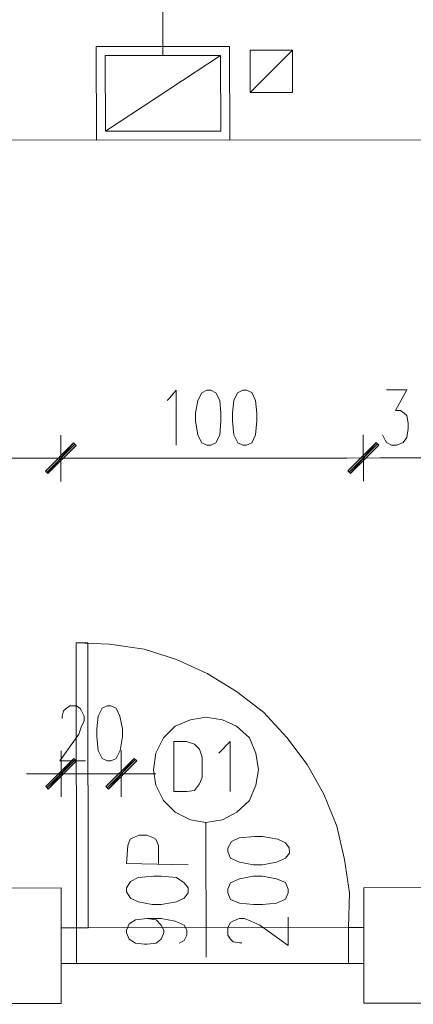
# Model space of a CAD drawing. Header units: inches. Extents: x -5850 to 5646, y 8947 to 13007.
# Tile 370 of 548: x -2186 to -2057, y 9872 to 10197. Entities that reach past the tile are written whole.
import ezdxf

# ---------------------------------------------------------------- set-up
doc = ezdxf.new("R2010")
doc.units = ezdxf.units.IN
doc.header["$MEASUREMENT"] = 0
for name, color, linetype in [('at_Entity', 7, 'Continuous'), ('at_Rect', 7, 'Continuous'), ('at_Solid', 7, 'Continuous')]:
    doc.layers.add(name, color=color, linetype=linetype)

msp = doc.modelspace()

# ---------------------------------------------------------------- hatches: boundary and pattern name
at = {"layer": 'at_Solid', "lineweight": 20}
for points in [[(-2168.56, 10057.19), (-2177, 10047.05), (-2177.84, 10047.89)], [(-2177.84, 10047.89), (-2177, 10047.05), (-2168.56, 10057.19)], [(-2167.71, 10056.35), (-2168.56, 10057.19), (-2177, 10047.05)], [(-2177, 10047.05), (-2168.56, 10057.19), (-2167.71, 10056.35)], [(-2068.87, 10057.28), (-2077.31, 10047.14), (-2078.16, 10047.98)], [(-2078.16, 10047.98), (-2077.31, 10047.14), (-2068.87, 10057.28)], [(-2068.03, 10056.44), (-2068.87, 10057.28), (-2077.31, 10047.14)], [(-2077.31, 10047.14), (-2068.87, 10057.28), (-2068.03, 10056.44)], [(-2168.47, 9953.28), (-2176.91, 9943.14), (-2177.75, 9943.98)], [(-2167.62, 9952.44), (-2168.47, 9953.28), (-2176.91, 9943.14)], [(-2157.9, 9944), (-2157.05, 9943.15), (-2148.62, 9953.3)], [(-2157.05, 9943.15), (-2148.62, 9953.3), (-2147.77, 9952.46)]]:
    msp.add_hatch(color=7, dxfattribs=at).paths.add_polyline_path(points)

# ---------------------------------------------------------------- linework, layer by layer
at = {"layer": 'at_Entity', "color": 150, "lineweight": 20, "true_color": 0x007eff}
for p, q in [((-2139.1, 10184.78), (-2139.12, 10201.68)), ((-2120.1, 10184.8), (-2158.09, 10159.85))]:
    msp.add_line(p, q, dxfattribs=at)
at = {"layer": 'at_Entity', "color": 7, "lineweight": 20}
for p, q in [((-2110.37, 10172.56), (-2096.44, 10186.51)), ((-2490.09, 10156.59), (-2040.24, 10157)), ((-2136.89, 10072.01), (-2134.78, 10074.54)), ((-2134.78, 10074.54), (-2134.77, 10056.38)), ((-2124.65, 10074.55), (-2126.33, 10073.7)), ((-2123.38, 10074.55), (-2124.65, 10074.55)), ((-2121.69, 10073.71), (-2123.38, 10074.55)), ((-2112.82, 10074.56), (-2114.51, 10073.71)), ((-2111.55, 10074.56), (-2112.82, 10074.56)), ((-2109.86, 10073.72), (-2111.55, 10074.56)), ((-2065.51, 10074.6), (-2058.75, 10074.61)), ((-2058.75, 10074.61), (-2062.55, 10067.85)), ((-2137.74, 10071.16), (-2136.89, 10072.01)), ((-2127.6, 10071.17), (-2128.44, 10066.95)), ((-2126.33, 10073.7), (-2127.6, 10071.17)), ((-2120.42, 10071.18), (-2121.69, 10073.71)), ((-2119.99, 10066.96), (-2120.42, 10071.18)), ((-2115.77, 10071.18), (-2116.19, 10066.96)), ((-2114.51, 10073.71), (-2115.77, 10071.18)), ((-2108.59, 10071.19), (-2109.86, 10073.72)), ((-2108.17, 10066.97), (-2108.59, 10071.19)), ((-2062.55, 10067.85), (-2060.86, 10067.85)), ((-2060.86, 10067.85), (-2059.59, 10067.01)), ((-2128.44, 10066.95), (-2128.44, 10064.41)), ((-2128.44, 10064.41), (-2127.59, 10059.77)), ((-2120.41, 10059.77), (-2119.99, 10064.42)), ((-2119.99, 10064.42), (-2119.99, 10066.96)), ((-2116.19, 10066.96), (-2116.19, 10064.42)), ((-2116.19, 10064.42), (-2115.76, 10059.78)), ((-2108.58, 10059.78), (-2108.16, 10064.43)), ((-2108.16, 10064.43), (-2108.17, 10066.97)), ((-2059.59, 10067.01), (-2058.74, 10066.16)), ((-2058.74, 10066.16), (-2058.32, 10063.63)), ((-2058.32, 10061.94), (-2058.73, 10058.98)), ((-2058.32, 10063.63), (-2058.32, 10061.94)), ((-2172.78, 10059.73), (-2172.77, 10044.52)), ((-2172.77, 10044.52), (-2172.78, 10059.73)), ((-2127.59, 10059.77), (-2126.32, 10057.23)), ((-2121.67, 10057.23), (-2120.41, 10059.77)), ((-2115.76, 10059.78), (-2114.49, 10057.24)), ((-2109.85, 10057.24), (-2108.58, 10059.78)), ((-2073.1, 10059.81), (-2073.09, 10044.61)), ((-2073.09, 10044.61), (-2073.1, 10059.81)), ((-2065.92, 10058.13), (-2066.77, 10059.82)), ((-2065.49, 10057.28), (-2065.92, 10058.13)), ((-2058.73, 10058.98), (-2060, 10057.29)), ((-2177.84, 10047.89), (-2168.56, 10057.19)), ((-2168.56, 10057.19), (-2177.84, 10047.89)), ((-2177.42, 10047.47), (-2168.14, 10056.77)), ((-2168.14, 10056.77), (-2177.42, 10047.47)), ((-2168.56, 10057.19), (-2177, 10047.05)), ((-2168.56, 10057.19), (-2177, 10047.05)), ((-2177, 10047.05), (-2168.56, 10057.19)), ((-2177, 10047.05), (-2168.56, 10057.19)), ((-2177, 10047.05), (-2167.71, 10056.35)), ((-2167.71, 10056.35), (-2177, 10047.05)), ((-2167.71, 10056.35), (-2168.56, 10057.19)), ((-2168.56, 10057.19), (-2167.71, 10056.35)), ((-2126.32, 10057.23), (-2124.63, 10056.39)), ((-2124.63, 10056.39), (-2123.36, 10056.39)), ((-2123.36, 10056.39), (-2121.67, 10057.23)), ((-2114.49, 10057.24), (-2112.8, 10056.4)), ((-2112.8, 10056.4), (-2111.54, 10056.4)), ((-2111.54, 10056.4), (-2109.85, 10057.24)), ((-2078.16, 10047.98), (-2068.87, 10057.28)), ((-2068.87, 10057.28), (-2078.16, 10047.98)), ((-2077.73, 10047.56), (-2068.45, 10056.86)), ((-2068.45, 10056.86), (-2077.73, 10047.56)), ((-2068.87, 10057.28), (-2077.31, 10047.14)), ((-2068.87, 10057.28), (-2077.31, 10047.14)), ((-2077.31, 10047.14), (-2068.87, 10057.28)), ((-2077.31, 10047.14), (-2068.87, 10057.28)), ((-2077.31, 10047.14), (-2068.03, 10056.44)), ((-2068.03, 10056.44), (-2077.31, 10047.14)), ((-2068.03, 10056.44), (-2068.87, 10057.28)), ((-2068.87, 10057.28), (-2068.03, 10056.44)), ((-2063.8, 10056.44), (-2065.49, 10057.28)), ((-2062.11, 10056.45), (-2063.8, 10056.44)), ((-2060, 10057.29), (-2062.11, 10056.45)), ((-2484.51, 10051.84), (-2178.27, 10052.11)), ((-2181.23, 10052.11), (-2164.75, 10052.13)), ((-2164.75, 10052.13), (-2181.23, 10052.11)), ((-2167.28, 10052.12), (-2078.58, 10052.2)), ((-2081.12, 10052.2), (-2064.65, 10052.22)), ((-2064.65, 10052.22), (-2081.12, 10052.2)), ((-2067.6, 10052.21), (-2045.64, 10052.23)), ((-2177, 10047.05), (-2177.84, 10047.89)), ((-2177.84, 10047.89), (-2177, 10047.05)), ((-2077.31, 10047.14), (-2078.16, 10047.98)), ((-2078.16, 10047.98), (-2077.31, 10047.14)), ((-2156.67, 9990.89), (-2167.65, 9991.3)), ((-2145.27, 9989.21), (-2156.67, 9990.89)), ((-2134.7, 9985.84), (-2145.27, 9989.21)), ((-2124.56, 9981.2), (-2134.7, 9985.84)), ((-2114.84, 9975.29), (-2124.56, 9981.2)), ((-2105.96, 9968.54), (-2114.84, 9975.29)), ((-2171.01, 9969.76), (-2169.75, 9970.6)), ((-2169.75, 9970.6), (-2167.64, 9970.6)), ((-2167.64, 9970.6), (-2166.37, 9969.76)), ((-2157.5, 9970.61), (-2159.19, 9969.77)), ((-2156.23, 9970.61), (-2157.5, 9970.61)), ((-2154.54, 9969.77), (-2156.23, 9970.61)), ((-2172.28, 9967.22), (-2171.86, 9968.91)), ((-2172.28, 9966.37), (-2172.28, 9967.22)), ((-2171.86, 9968.91), (-2171.01, 9969.76)), ((-2166.37, 9969.76), (-2165.94, 9968.91)), ((-2165.94, 9968.91), (-2165.1, 9967.23)), ((-2165.1, 9967.23), (-2165.1, 9965.54)), ((-2160.46, 9967.23), (-2160.87, 9963.01)), ((-2159.19, 9969.77), (-2160.46, 9967.23)), ((-2153.27, 9967.24), (-2154.54, 9969.77)), ((-2152.42, 9963.02), (-2153.27, 9967.24)), ((-2098.35, 9960.11), (-2105.96, 9968.54)), ((-2165.94, 9963.85), (-2166.79, 9961.31)), ((-2165.1, 9965.54), (-2165.94, 9963.85)), ((-2135.11, 9963.87), (-2138.9, 9960.07)), ((-2130.04, 9965.99), (-2135.11, 9963.87)), ((-2124.97, 9966.84), (-2130.04, 9965.99)), ((-2119.48, 9966), (-2124.97, 9966.84)), ((-2114.83, 9963.89), (-2119.48, 9966)), ((-2110.6, 9960.1), (-2114.83, 9963.89)), ((-2166.79, 9961.31), (-2173.11, 9952.43)), ((-2160.87, 9963.01), (-2160.87, 9960.47)), ((-2152.42, 9960.48), (-2152.42, 9963.02)), ((-2160.87, 9960.47), (-2160.45, 9955.83)), ((-2153.26, 9955.83), (-2152.42, 9960.48)), ((-2138.9, 9960.07), (-2141.44, 9955)), ((-2131.3, 9958.81), (-2135.52, 9958.8)), ((-2135.52, 9958.8), (-2135.51, 9942.33)), ((-2128.76, 9957.97), (-2131.3, 9958.81)), ((-2127.07, 9956.28), (-2128.76, 9957.97)), ((-2116.94, 9958.82), (-2120.74, 9955.02)), ((-2116.93, 9942.35), (-2116.94, 9958.82)), ((-2108.48, 9955.03), (-2110.6, 9960.1)), ((-2091.59, 9951.24), (-2098.35, 9960.11)), ((-2172.69, 9955.81), (-2172.68, 9940.61)), ((-2160.45, 9955.83), (-2159.17, 9953.29)), ((-2154.53, 9953.29), (-2153.26, 9955.83)), ((-2152.83, 9940.63), (-2152.84, 9955.83)), ((-2141.44, 9955), (-2142.27, 9949.51)), ((-2126.23, 9953.74), (-2127.07, 9956.28)), ((-2107.64, 9949.54), (-2108.48, 9955.03)), ((-2177.75, 9943.98), (-2168.47, 9953.28)), ((-2177.33, 9943.56), (-2168.04, 9952.86)), ((-2168.47, 9953.28), (-2176.91, 9943.14)), ((-2168.47, 9953.28), (-2176.91, 9943.14)), ((-2176.91, 9943.14), (-2167.62, 9952.44)), ((-2173.11, 9952.43), (-2164.66, 9952.44)), ((-2167.62, 9952.44), (-2168.47, 9953.28)), ((-2159.17, 9953.29), (-2157.48, 9952.45)), ((-2148.62, 9953.3), (-2157.9, 9944)), ((-2157.48, 9952.45), (-2156.22, 9952.45)), ((-2148.19, 9952.88), (-2157.47, 9943.58)), ((-2157.05, 9943.15), (-2148.62, 9953.3)), ((-2157.05, 9943.15), (-2148.62, 9953.3)), ((-2147.77, 9952.46), (-2157.05, 9943.15)), ((-2156.22, 9952.45), (-2154.53, 9953.29)), ((-2148.62, 9953.3), (-2147.77, 9952.46)), ((-2126.22, 9946.98), (-2126.23, 9953.74)), ((-2086.09, 9941.53), (-2091.59, 9951.24)), ((-2178.18, 9948.2), (-2184.09, 9948.2)), ((-2181.13, 9948.2), (-2164.66, 9948.22)), ((-2172.68, 9948.21), (-2152.83, 9948.23)), ((-2144.38, 9948.23), (-2160.86, 9948.22)), ((-2147.34, 9948.23), (-2141.43, 9948.24)), ((-2142.27, 9949.51), (-2141.43, 9944.44)), ((-2108.47, 9944.47), (-2107.64, 9949.54)), ((-2141.43, 9944.44), (-2138.88, 9939.37)), ((-2128.75, 9942.76), (-2127.06, 9944.88)), ((-2127.06, 9944.88), (-2126.22, 9946.98)), ((-2110.58, 9939.4), (-2108.47, 9944.47)), ((-2176.91, 9943.14), (-2177.75, 9943.98)), ((-2157.9, 9944), (-2157.05, 9943.15)), ((-2135.51, 9942.33), (-2131.29, 9942.33)), ((-2131.29, 9942.33), (-2128.75, 9942.76)), ((-2081.86, 9930.97), (-2086.09, 9941.53)), ((-2138.88, 9939.37), (-2135.08, 9935.57)), ((-2114.81, 9935.59), (-2110.58, 9939.4)), ((-2135.08, 9935.57), (-2130.01, 9933.04)), ((-2119.45, 9933.05), (-2114.81, 9935.59)), ((-2130.01, 9933.04), (-2124.94, 9932.2)), ((-2124.94, 9932.2), (-2119.45, 9933.05)), ((-2124.9, 9887.85), (-2124.94, 9932.2)), ((-2079.31, 9919.99), (-2081.86, 9930.97)), ((-2150.7, 9924.58), (-2149.86, 9926.69)), ((-2149.86, 9926.69), (-2149.01, 9927.11)), ((-2149.01, 9927.11), (-2146.9, 9927.96)), ((-2146.9, 9927.96), (-2144.37, 9927.96)), ((-2144.37, 9927.96), (-2142.25, 9927.12)), ((-2142.25, 9927.12), (-2141.41, 9926.69)), ((-2141.41, 9926.69), (-2140.56, 9924.59)), ((-2116.49, 9925.87), (-2117.75, 9923.76)), ((-2113.95, 9927.14), (-2116.49, 9925.87)), ((-2108.88, 9927.57), (-2113.95, 9927.14)), ((-2106.35, 9927.57), (-2108.88, 9927.57)), ((-2101.28, 9926.73), (-2106.35, 9927.57)), ((-2098.74, 9925.47), (-2101.28, 9926.73)), ((-2097.48, 9923.78), (-2098.74, 9925.47)), ((-2151.12, 9918.66), (-2150.7, 9924.58)), ((-2140.56, 9924.59), (-2140.56, 9918.67)), ((-2117.75, 9923.76), (-2117.75, 9922.49)), ((-2117.75, 9922.49), (-2116.91, 9920.38)), ((-2098.74, 9920.4), (-2097.47, 9922.09)), ((-2097.47, 9922.09), (-2097.48, 9923.78)), ((-2130.84, 9918.26), (-2151.12, 9918.66)), ((-2116.91, 9920.38), (-2113.94, 9919.12)), ((-2113.94, 9919.12), (-2109.3, 9918.27)), ((-2106.34, 9918.28), (-2101.7, 9919.13)), ((-2101.7, 9919.13), (-2098.74, 9920.4)), ((-2077.61, 9909.01), (-2079.31, 9919.99)), ((-2109.3, 9918.27), (-2106.34, 9918.28)), ((-2149.85, 9912.75), (-2151.11, 9910.64)), ((-2147.31, 9914.02), (-2149.85, 9912.75)), ((-2142.24, 9914.45), (-2147.31, 9914.02)), ((-2139.71, 9914.45), (-2142.24, 9914.45)), ((-2134.64, 9914.03), (-2139.71, 9914.45)), ((-2132.1, 9912.34), (-2134.64, 9914.03)), ((-2130.83, 9910.66), (-2132.1, 9912.34)), ((-2116.9, 9912.36), (-2117.74, 9910.24)), ((-2113.94, 9913.63), (-2116.9, 9912.36)), ((-2109.3, 9914.48), (-2113.94, 9913.63)), ((-2106.34, 9914.48), (-2109.3, 9914.48)), ((-2101.69, 9913.64), (-2106.34, 9914.48)), ((-2098.73, 9912.37), (-2101.69, 9913.64)), ((-2097.89, 9910.26), (-2098.73, 9912.37)), ((-2489.87, 9910.33), (-2172.65, 9910.62)), ((-2172.62, 9872.6), (-2172.65, 9910.62)), ((-2151.11, 9910.64), (-2151.11, 9909.37)), ((-2151.11, 9909.37), (-2149.84, 9907.26)), ((-2132.1, 9907.27), (-2130.83, 9908.97)), ((-2130.83, 9908.97), (-2130.83, 9910.66)), ((-2117.74, 9910.24), (-2117.74, 9908.98)), ((-2117.74, 9908.98), (-2116.89, 9906.86)), ((-2098.73, 9906.88), (-2097.89, 9908.99)), ((-2097.89, 9908.99), (-2097.89, 9910.26)), ((-2078.02, 9897.61), (-2077.61, 9909.01)), ((-2072.97, 9910.71), (-2040.02, 9910.74)), ((-2072.93, 9872.69), (-2072.97, 9910.71)), ((-2149.84, 9907.26), (-2147.3, 9906)), ((-2147.3, 9906), (-2142.66, 9905.15)), ((-2139.7, 9905.15), (-2134.63, 9906.01)), ((-2134.63, 9906.01), (-2132.1, 9907.27)), ((-2116.89, 9906.86), (-2113.93, 9905.6)), ((-2113.93, 9905.6), (-2109.29, 9905.18)), ((-2106.33, 9905.18), (-2101.69, 9905.61)), ((-2101.69, 9905.61), (-2098.73, 9906.88)), ((-2142.66, 9905.15), (-2139.7, 9905.15)), ((-2109.29, 9905.18), (-2106.33, 9905.18)), ((-2150.26, 9898.81), (-2148.14, 9900.08)), ((-2148.14, 9900.08), (-2144.34, 9900.51)), ((-2144.34, 9900.51), (-2141.39, 9900.08)), ((-2144.34, 9900.51), (-2139.7, 9900.51)), ((-2141.39, 9900.08), (-2139.69, 9898.4)), ((-2139.7, 9900.51), (-2135.05, 9899.67)), ((-2135.05, 9899.67), (-2132.09, 9898.4)), ((-2117.73, 9897.57), (-2116.89, 9899.26)), ((-2116.89, 9899.26), (-2116.04, 9899.69)), ((-2116.04, 9899.69), (-2113.93, 9900.53)), ((-2113.93, 9900.53), (-2112.24, 9900.53)), ((-2112.24, 9900.53), (-2110.13, 9899.69)), ((-2110.13, 9899.69), (-2107.17, 9898.42)), ((-2097.87, 9891.67), (-2097.88, 9900.97)), ((-2172.64, 9897.52), (-2167.57, 9897.53)), ((-2172.63, 9885.7), (-2172.64, 9897.52)), ((-2167.57, 9897.53), (-2167.56, 9885.7)), ((-2151.1, 9896.7), (-2150.26, 9898.81)), ((-2151.1, 9895.85), (-2151.1, 9896.7)), ((-2150.25, 9893.74), (-2151.1, 9895.85)), ((-2139.69, 9898.4), (-2138.85, 9896.71)), ((-2138.85, 9895.86), (-2139.69, 9893.75)), ((-2138.85, 9896.71), (-2138.85, 9895.86)), ((-2132.09, 9898.4), (-2131.25, 9896.71)), ((-2131.25, 9896.71), (-2131.24, 9895.02)), ((-2117.73, 9895.04), (-2117.73, 9897.57)), ((-2107.17, 9898.42), (-2097.87, 9891.67)), ((-2072.96, 9897.61), (-2078.02, 9897.61)), ((-2078.02, 9897.61), (-2078.01, 9885.78)), ((-2072.95, 9885.79), (-2072.96, 9897.61)), ((-2148.14, 9892.48), (-2150.25, 9893.74)), ((-2145.18, 9892.06), (-2148.14, 9892.48)), ((-2141.38, 9892.48), (-2144.33, 9892.06)), ((-2139.69, 9893.75), (-2141.38, 9892.48)), ((-2132.08, 9893.33), (-2133.77, 9892.49)), ((-2131.24, 9895.02), (-2132.08, 9893.33)), ((-2116.88, 9893.77), (-2117.73, 9895.04)), ((-2116.03, 9892.92), (-2116.88, 9893.77)), ((-2113.92, 9892.51), (-2116.03, 9892.92)), ((-2113.08, 9892.51), (-2113.92, 9892.51)), ((-2144.33, 9892.06), (-2145.18, 9892.06)), ((-2167.56, 9885.7), (-2172.63, 9885.7)), ((-2078.01, 9885.78), (-2072.95, 9885.79)), ((-2172.62, 9872.6), (-2501.67, 9872.3)), ((-1940.3, 9872.81), (-2072.93, 9872.69))]:
    msp.add_line(p, q, dxfattribs=at)
at = {"layer": 'at_Rect', "color": 150, "lineweight": 20, "true_color": 0x007eff}
for p, q in [((-2161.07, 10187.72), (-2117.15, 10187.76)), ((-2161.07, 10187.72), (-2161.05, 10156.89)), ((-2117.12, 10156.93), (-2117.15, 10187.76)), ((-2158.11, 10184.77), (-2120.1, 10184.8)), ((-2158.11, 10184.77), (-2158.09, 10159.85)), ((-2120.08, 10159.88), (-2120.1, 10184.8)), ((-2120.08, 10159.88), (-2158.09, 10159.85)), ((-2117.12, 10156.93), (-2161.05, 10156.89))]:
    msp.add_line(p, q, dxfattribs=at)
at = {"layer": 'at_Rect', "color": 7, "lineweight": 20}
for p, q in [((-2110.38, 10186.5), (-2096.44, 10186.51)), ((-2110.38, 10186.5), (-2110.37, 10172.56)), ((-2096.43, 10172.57), (-2096.44, 10186.51)), ((-2096.43, 10172.57), (-2110.37, 10172.56)), ((-2167.65, 9991.3), (-2163.85, 9991.31)), ((-2167.65, 9991.3), (-2167.57, 9897.53)), ((-2163.77, 9897.53), (-2163.85, 9991.31)), ((-2163.77, 9897.53), (-2167.57, 9897.53))]:
    msp.add_line(p, q, dxfattribs=at)
at = {"layer": 'at_Rect', "color": 6, "lineweight": 20}
for p, q in [((-2172.64, 9897.52), (-2072.96, 9897.61)), ((-2172.64, 9897.52), (-2172.63, 9885.7)), ((-2072.95, 9885.79), (-2072.96, 9897.61)), ((-2072.95, 9885.79), (-2172.63, 9885.7))]:
    msp.add_line(p, q, dxfattribs=at)

doc.saveas('drawing.dxf')
